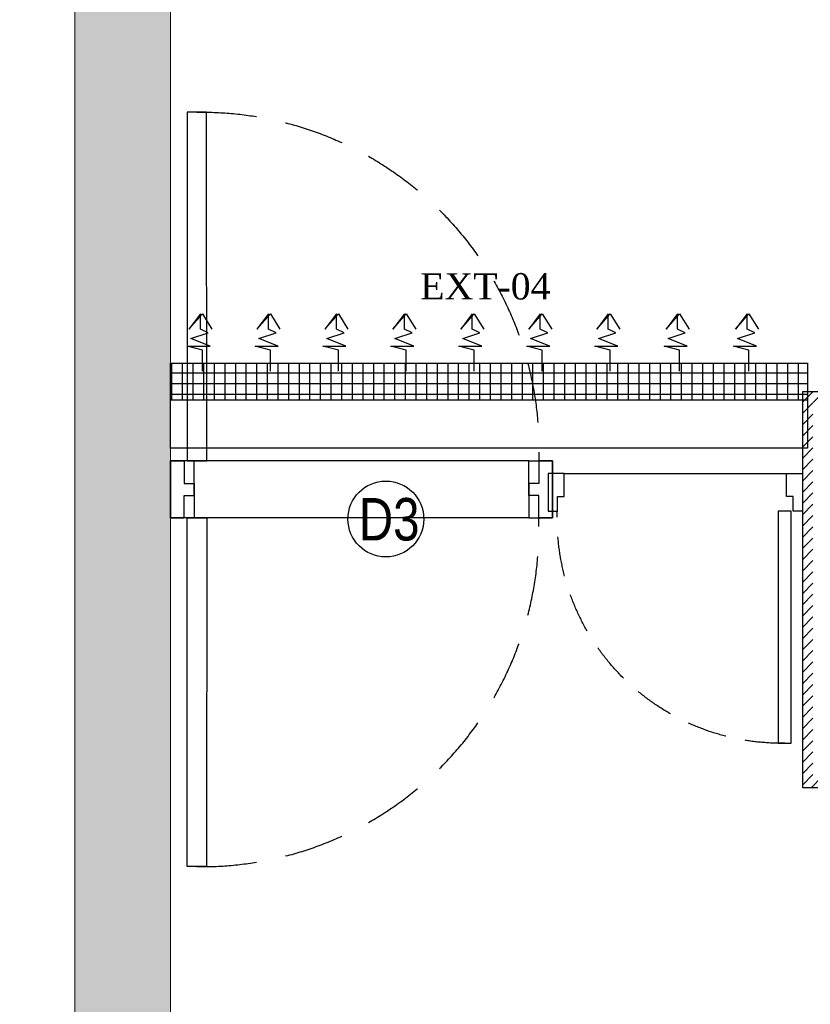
# Model space of a CAD drawing. Extents: x 3940905 to 4145695, y 925352 to 1109797.
# Tile 624 of 656: x 4030917 to 4032778, y 1094122 to 1096441. Entities that reach past the tile are written whole.
import ezdxf

# ---------------------------------------------------------------- set-up
doc = ezdxf.new("R2010")
doc.units = 0
doc.header["$LTSCALE"] = 750
doc.header["$MEASUREMENT"] = 0
doc.linetypes.add('DASHED2', pattern=[0.375, 0.25, -0.125])
doc.layers.get('0').update_dxf_attribs({"linetype": 'CONTINUOUS', "lineweight": 0})
for name, color, linetype, lineweight in [('CIVIL WALLS', 7, 'CONTINUOUS', 30), ('CKD Dimensions', 7, 'CONTINUOUS', 0), ('CKD Equipments', 252, 'CONTINUOUS', 0), ('HATCH', 7, 'CONTINUOUS', 0), ('wall', 7, 'CONTINUOUS', 25)]:
    doc.layers.add(name, color=color, linetype=linetype, lineweight=lineweight)
for name, color, linetype in [('DOOR', 44, 'CONTINUOUS'), ('EQUIPMENT', 6, 'CONTINUOUS'), ('PDF_A - TEXT', 7, 'CONTINUOUS'), ('S-Hatch_8', 7, 'CONTINUOUS')]:
    doc.layers.add(name, color=color, linetype=linetype)
doc.styles.add('ARA-30', font='arial.ttf', dxfattribs={"width": 0.8, "height": 150})
doc.styles.add('CKD_Dimension Text', font='BOOKOS.TTF')

# ---------------------------------------------------------------- blocks, each defined once
blk = doc.blocks.new('EDFDSCX')
blk.add_line((498130.4, -854141.4, 0), (498655.5, -854140.9, 0))
at = {"layer": 'DOOR', "elevation": 0}
for points in [[(498666.1, -853504), (498666.6, -854051.5), (498635.9, -854051.6), (498635.4, -853504)], [(498092.9, -854052.1), (498114.7, -854052.1), (498114.7, -854087.2), (498130.4, -854087.2), (498130.4, -854141.4), (498092.9, -854141.4)], [(498692.9, -854051.5), (498671, -854051.5), (498671.1, -854086.7), (498655.4, -854086.7), (498655.5, -854140.9), (498693, -854140.8)]]:
    blk.add_lwpolyline(points, close=True, dxfattribs=at)
at = {"layer": 'DOOR', "color": 8, "linetype": 'DASHED2', "ltscale": 0.5}
blk.add_arc((498643.6, -854033.2, 0), 529.3, 89.2264, 182.0402, dxfattribs=at)
blk = doc.blocks.new('G$C140E06CC')
at = {"layer": 'EQUIPMENT'}
h = blk.add_hatch(dxfattribs=at)
h.set_pattern_fill('NET', color=8, scale=200, angle=180, style=0)
h.set_pattern_definition([(180, (-3968324.673, -1023390.404), (-1e-14, -25), []), (270, (-3968324.673, -1023390.404), (25, -1e-14), [])])
h.paths.add_polyline_path([(0, 200), (1500.3, 200), (1500.3, 112.5), (0, 112.5)])
at = {"layer": 'EQUIPMENT', "color": 8}
for points in [[(75.3, 181.1), (75.3, 230.7), (39.1, 239.7), (93.3, 239.7), (48.1, 257.7), (88.8, 271.3), (70.7, 280.3), (70.7, 316.4), (43.6, 280.3), (75.3, 316.4), (97.8, 280.3)], [(235.3, 181.1), (235.3, 230.7), (199.1, 239.7), (253.3, 239.7), (208.1, 257.7), (248.8, 271.3), (230.7, 280.3), (230.7, 316.4), (203.6, 280.3), (235.3, 316.4), (257.8, 280.3)], [(395.3, 181.1), (395.3, 230.7), (359.1, 239.7), (413.3, 239.7), (368.1, 257.7), (408.8, 271.3), (390.7, 280.3), (390.7, 316.4), (363.6, 280.3), (395.3, 316.4), (417.8, 280.3)], [(555.3, 181.1), (555.3, 230.7), (519.1, 239.7), (573.3, 239.7), (528.1, 257.7), (568.8, 271.3), (550.7, 280.3), (550.7, 316.4), (523.6, 280.3), (555.3, 316.4), (577.8, 280.3)], [(715.3, 181.1), (715.3, 230.7), (679.1, 239.7), (733.3, 239.7), (688.1, 257.7), (728.8, 271.3), (710.7, 280.3), (710.7, 316.4), (683.6, 280.3), (715.3, 316.4), (737.8, 280.3)], [(875.3, 181.1), (875.3, 230.7), (839.1, 239.7), (893.3, 239.7), (848.1, 257.7), (888.8, 271.3), (870.7, 280.3), (870.7, 316.4), (843.6, 280.3), (875.3, 316.4), (897.8, 280.3)], [(1035.3, 181.1), (1035.3, 230.7), (999.1, 239.7), (1053.3, 239.7), (1008.1, 257.7), (1048.8, 271.3), (1030.7, 280.3), (1030.7, 316.4), (1003.6, 280.3), (1035.3, 316.4), (1057.8, 280.3)], [(1198.7, 181.1), (1198.7, 230.7), (1162.6, 239.7), (1216.8, 239.7), (1171.6, 257.7), (1212.3, 271.3), (1194.2, 280.3), (1194.2, 316.4), (1167.1, 280.3), (1198.7, 316.4), (1221.3, 280.3)], [(1362.2, 181.1), (1362.2, 230.7), (1326, 239.7), (1380.3, 239.7), (1335.1, 257.7), (1375.7, 271.3), (1357.7, 280.3), (1357.7, 316.4), (1330.6, 280.3), (1362.2, 316.4), (1384.8, 280.3)]]:
    blk.add_lwpolyline(points, dxfattribs=at)
at = {"layer": 'EQUIPMENT'}
for points in [[(0, 200), (1500.3, 200), (1500.3, 112.5), (0, 112.5)], [(0, 0), (0, 200), (1500.3, 200), (1500.3, 0)]]:
    blk.add_lwpolyline(points, close=True, dxfattribs=at)
blk = doc.blocks.new('G$C03FE16A0')
at = {"layer": 'CKD Equipments', "ltscale": 0.25}
blk.add_blockref('G$C140E06CC', (0, 0), dxfattribs=at)

msp = doc.modelspace()

# ---------------------------------------------------------------- hatches: boundary and pattern name
at = {"layer": 'HATCH'}
h = msp.add_hatch(color=8, dxfattribs=at)
h.dxf.hatch_style = 1
h.paths.add_polyline_path([(4043641.8, 1102308.4), (4031046.8, 1102308.4), (4031046.8, 1088263.4), (4030916.8, 1088263.4), (4030916.8, 1074300.4), (4031079.8, 1074300.4), (4031079.8, 1067776.4), (4031536.8, 1067776.4), (4031536.8, 1072350.4), (4031536.8, 1074463.4), (4031146.8, 1074463.4), (4031146.8, 1088033.5), (4031271.8, 1088033.4), (4031271.8, 1102078.4), (4043641.8, 1102078.4)])
at = {"layer": 'S-Hatch_8'}
h = msp.add_hatch(dxfattribs=at)
h.set_pattern_fill('ANSI31', color=6, scale=150)
h.set_pattern_definition([(45, (55598.317, 54286.193), (-13.25825215, 13.25825215), [])])
h.paths.add_polyline_path([(4032909.7, 1095539.5), (4032784.7, 1095539.5), (4032784.7, 1094658.3), (4032909.7, 1094658.3)], flags=16)
h.paths.add_polyline_path([(4032934.7, 1095564.5), (4032759.7, 1095564.5), (4032759.7, 1094633.3), (4032934.7, 1094633.3)])
h.paths.add_polyline_path([(4036035.8, 1097319.5), (4036035.8, 1097194.5), (4032909.7, 1097194.5), (4032909.7, 1096488.5), (4032784.7, 1096488.5), (4032784.7, 1097319.5)], flags=16)
h.paths.add_polyline_path([(4039335.7, 1096589), (4040987, 1096589), (4040987, 1096464), (4039335.7, 1096464)], flags=17)
h.paths.add_polyline_path([(4039335.7, 1096614), (4041012, 1096614), (4041012, 1096439), (4039335.7, 1096439)])
h.paths.add_polyline_path([(4040862, 1095258.7), (4040862, 1095689), (4040987, 1095689), (4040987, 1095258.7), (4042012, 1095258.7), (4042012, 1095133.6), (4039635.8, 1095133.6), (4039635.8, 1095258.7)], flags=16)
h.paths.add_polyline_path([(4040837, 1095283.6), (4040837, 1095689), (4041012, 1095689), (4041012, 1095283.6), (4042037, 1095283.6), (4042037, 1095108.6), (4039635.8, 1095108.6), (4039635.8, 1095283.6)])
h.paths.add_polyline_path([(4044826.6, 1095744.1), (4044825.1, 1098019.7), (4044714.1, 1098019.4), (4044714.1, 1096994.4), (4043387, 1096994.4), (4043387, 1098078.4), (4043262, 1098078.4), (4043262, 1094831.4), (4043387, 1094831.4), (4043387, 1096869.4), (4044714.1, 1096869.4), (4044714.1, 1095868.9), (4044186.9, 1095868.9), (4044186.9, 1095743.9)], flags=17)
h.paths.add_polyline_path([(4044825, 1098044.4), (4044689.1, 1098044.4), (4044689.1, 1097019.4), (4043412, 1097019.4), (4043412, 1098103.4), (4043237, 1098103.4), (4043237, 1094806.4), (4043412, 1094806.4), (4043412, 1096844.4), (4044689.1, 1096844.4), (4044689.1, 1095893.9), (4044161.9, 1095893.9), (4044161.9, 1095718.9), (4044826.6, 1095719.4)])
h.paths.add_polyline_path([(4043387, 1099092.3), (4043753.6, 1099092.3), (4043753.6, 1099217.3), (4043263.4, 1099217.3), (4043263.4, 1098878.4), (4043387, 1098878.4)], flags=16)
h.paths.add_polyline_path([(4043412, 1099067.3), (4043753.6, 1099067.3), (4043753.6, 1099242.3), (4043236.9, 1099242.3), (4043237, 1098853.4), (4043412, 1098853.4)])
h.paths.add_polyline_path([(4041381.5, 1099092.3), (4041381.5, 1102053.4), (4041506.5, 1102053.4), (4041506.5, 1099217.3), (4042311.1, 1099217.3), (4042311.1, 1099092.3)], flags=16)
h.paths.add_polyline_path([(4041356.5, 1099067.3), (4041356.5, 1102078.4), (4041531.5, 1102078.4), (4041531.5, 1099242.3), (4042336.1, 1099242.3), (4042336.1, 1099067.3)])
h.paths.add_polyline_path([(4035556.8, 1097344.5), (4035556.8, 1097319.5), (4035436.8, 1097319.5), (4035436.8, 1097344.5), (4032759.7, 1097344.5), (4032759.7, 1096463.5), (4032934.7, 1096463.5), (4032934.7, 1097169.5), (4036035.8, 1097168.9), (4036035.8, 1097344.5)])

# ---------------------------------------------------------------- linework, layer by layer
at = {"layer": 'CIVIL WALLS', "color": 6, "elevation": -7.6}
msp.add_lwpolyline([(4032934.7, 1095564.5), (4032759.7, 1095564.5), (4032759.7, 1094633.3), (4032934.7, 1094633.3)], close=True, dxfattribs=at)
at = {"layer": 'DOOR'}
msp.add_circle((4031779, 1095265.3, -7.6), 89.3, dxfattribs=at)
at = {"layer": 'wall', "lineweight": 0, "ltscale": 2, "elevation": -7.6}
msp.add_lwpolyline([(4043641.8, 1102308.4), (4031046.8, 1102308.4), (4031046.8, 1088263.4), (4030916.8, 1088263.4), (4030916.8, 1074300.4), (4031079.8, 1074300.4), (4031079.8, 1067776.4), (4031536.8, 1067776.4), (4031536.8, 1074463.4), (4031146.8, 1074463.4), (4031146.8, 1088033.5), (4031271.8, 1088033.4), (4031271.8, 1102078.4), (4043641.8, 1102078.4)], close=True, dxfattribs=at)

# ---------------------------------------------------------------- block references
at = {"layer": 'CKD Dimensions', "lineweight": 0}
msp.add_blockref('G$C03FE16A0', (4031271.8, 1095432.3, -7.6), dxfattribs=at)
at = {"layer": 'DOOR'}
for p, xscale, yscale, zscale, rotation in [((4777949.7, 2377081.6, -7.6), -1.499832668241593, 1.499832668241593, 1.499832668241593, 0.05714005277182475), ((4777949.7, -186411.6, -7.6), 1.499832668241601, 1.499832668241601, 1.499832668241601, 179.9428599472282), ((3536124.9, 242805.4, -7.6), -0.9975772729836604, 0.9975772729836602, 0.9975772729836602, 180.0571400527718)]:
    msp.add_blockref('EDFDSCX', p, dxfattribs=dict(at, xscale=xscale, yscale=yscale, zscale=zscale, rotation=rotation))

# ---------------------------------------------------------------- texts
at = {"layer": 'DOOR', "insert": (4031715.4, 1095314.7, -7.6), "char_height": 100, "attachment_point": 1, "style": 'ARA-30'}
msp.add_mtext_dynamic_manual_height_columns('D3', width=198, gutter_width=750, heights=[0], dxfattribs=at)
at = {"layer": 'PDF_A - TEXT', "insert": (4031620.8, 1095844.2, -7.6), "char_height": 61.963, "width": 784.973, "attachment_point": 1, "style": 'CKD_Dimension Text'}
msp.add_mtext('\\pxqc;EXT-04', dxfattribs=at)

doc.saveas('drawing.dxf')
